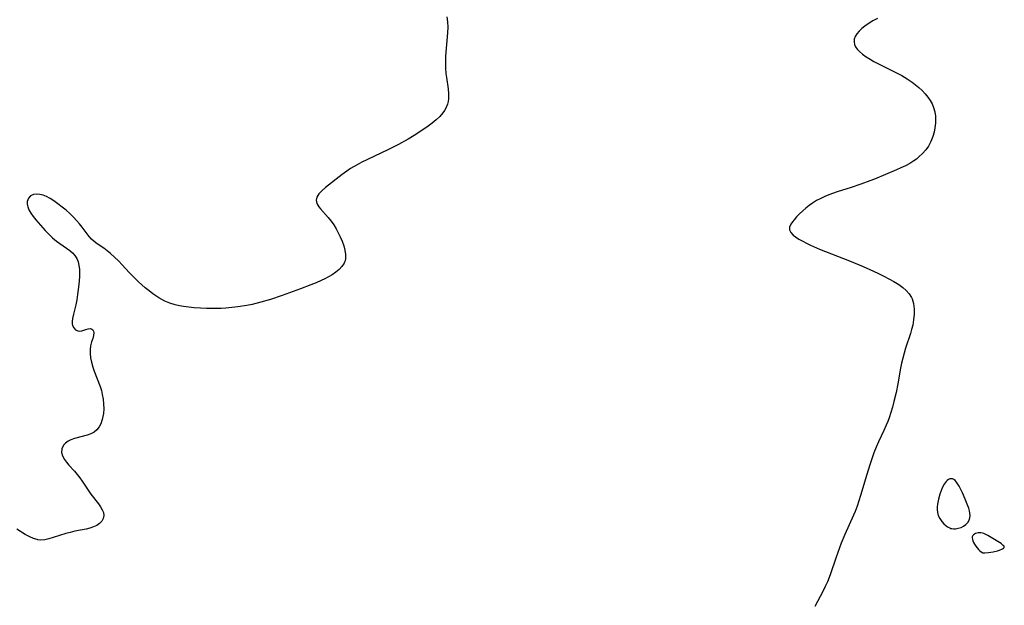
# Model space of a CAD drawing. Header units: metres. Extents: x 1073367 to 1082519, y 1569854 to 1574957.
# Tile 482 of 656: x 1078743 to 1079055, y 1572565 to 1572751. Entities that reach past the tile are written whole.
import ezdxf

# ---------------------------------------------------------------- set-up
doc = ezdxf.new("R2010")
doc.units = ezdxf.units.M
doc.layers.add('CGG_CurvaNivelLidar_v1', color=253, linetype='Continuous', lineweight=30)

msp = doc.modelspace()

# ---------------------------------------------------------------- linework, layer by layer
at = {"layer": 'CGG_CurvaNivelLidar_v1'}
for p, q in [((1078878.616, 1572751.6213, 71.5), (1078878.8068, 1572749.9904, 71.5)), ((1079015.1329, 1572751.1169, 72), (1079013.5985, 1572750.3119, 72)), ((1078878.8499, 1572748.3127, 71.5), (1078878.7907, 1572746.6011, 71.5)), ((1078878.8068, 1572749.9904, 71.5), (1078878.8499, 1572748.3127, 71.5)), ((1079010.1065, 1572747.9378, 72), (1079009.2523, 1572747.1232, 72)), ((1079011.0821, 1572748.7149, 72), (1079010.1065, 1572747.9378, 72)), ((1079012.1567, 1572749.453, 72), (1079011.0821, 1572748.7149, 72)), ((1079013.5985, 1572750.3119, 72), (1079012.1567, 1572749.453, 72)), ((1078878.7907, 1572746.6011, 71.5), (1078878.1988, 1572739.1876, 71.5)), ((1079008.0319, 1572745.4047, 72), (1079007.7382, 1572744.5639, 72)), ((1079008.5529, 1572746.2797, 72), (1079008.0319, 1572745.4047, 72)), ((1079009.2523, 1572747.1232, 72), (1079008.5529, 1572746.2797, 72)), ((1079007.7382, 1572744.5639, 72), (1079007.6591, 1572743.7153, 72)), ((1079007.6591, 1572743.7153, 72), (1079007.813, 1572742.8803, 72)), ((1079007.813, 1572742.8803, 72), (1079008.1789, 1572742.0676, 72)), ((1079008.1789, 1572742.0676, 72), (1079008.6991, 1572741.3261, 72)), ((1078878.1988, 1572739.1876, 71.5), (1078878.1234, 1572737.2799, 71.5)), ((1079008.6991, 1572741.3261, 72), (1079009.3595, 1572740.6156, 72)), ((1079009.3595, 1572740.6156, 72), (1079010.3592, 1572739.7569, 72)), ((1079010.3592, 1572739.7569, 72), (1079011.5026, 1572738.9399, 72)), ((1079011.5026, 1572738.9399, 72), (1079012.7567, 1572738.1609, 72)), ((1078878.1234, 1572737.2799, 71.5), (1078878.1415, 1572735.3869, 71.5)), ((1078878.1415, 1572735.3869, 71.5), (1078878.2684, 1572733.6462, 71.5)), ((1079012.7567, 1572738.1609, 72), (1079013.9502, 1572737.4931, 72)), ((1079013.9502, 1572737.4931, 72), (1079015.1929, 1572736.8438, 72)), ((1079015.1929, 1572736.8438, 72), (1079021.1684, 1572733.8812, 72)), ((1078878.2684, 1572733.6462, 71.5), (1078878.4287, 1572732.3801, 71.5)), ((1078878.4287, 1572732.3801, 71.5), (1078878.9699, 1572728.8314, 71.5)), ((1079021.1684, 1572733.8812, 72), (1079022.7948, 1572733.0023, 72)), ((1079022.7948, 1572733.0023, 72), (1079024.4586, 1572731.9992, 72)), ((1079024.4586, 1572731.9992, 72), (1079026.0563, 1572730.922, 72)), ((1079026.0563, 1572730.922, 72), (1079027.152, 1572730.1078, 72)), ((1079027.152, 1572730.1078, 72), (1079028.1975, 1572729.2533, 72)), ((1079028.1975, 1572729.2533, 72), (1079029.2487, 1572728.2875, 72)), ((1078878.9699, 1572728.8314, 71.5), (1078879.1113, 1572727.2356, 71.5)), ((1078879.1113, 1572727.2356, 71.5), (1078879.0946, 1572725.6798, 71.5)), ((1079029.2487, 1572728.2875, 72), (1079030.2182, 1572727.2693, 72)), ((1079030.2182, 1572727.2693, 72), (1079031.0916, 1572726.1981, 72)), ((1079031.0916, 1572726.1981, 72), (1079031.8063, 1572725.1464, 72)), ((1078878.7999, 1572723.9878, 71.5), (1078878.3035, 1572722.6903, 71.5)), ((1078878.9882, 1572724.8223, 71.5), (1078878.7999, 1572723.9878, 71.5)), ((1078879.0946, 1572725.6798, 71.5), (1078878.9882, 1572724.8223, 71.5)), ((1079031.8063, 1572725.1464, 72), (1079032.4081, 1572724.0487, 72)), ((1079032.4081, 1572724.0487, 72), (1079032.8798, 1572722.9061, 72)), ((1079032.8798, 1572722.9061, 72), (1079033.2447, 1572721.5413, 72)), ((1078876.3468, 1572720.0237, 71.5), (1078875.2089, 1572718.9645, 71.5)), ((1078877.34, 1572721.1528, 71.5), (1078876.3468, 1572720.0237, 71.5)), ((1078877.8639, 1572721.9024, 71.5), (1078877.34, 1572721.1528, 71.5)), ((1078878.3035, 1572722.6903, 71.5), (1078877.8639, 1572721.9024, 71.5)), ((1079033.2447, 1572721.5413, 72), (1079033.4414, 1572720.1361, 72)), ((1079033.4414, 1572720.1361, 72), (1079033.494, 1572718.7077, 72)), ((1078872.6416, 1572716.9519, 71.5), (1078869.9985, 1572715.1243, 71.5)), ((1078873.9677, 1572717.9501, 71.5), (1078872.6416, 1572716.9519, 71.5)), ((1078875.2089, 1572718.9645, 71.5), (1078873.9677, 1572717.9501, 71.5)), ((1079033.4641, 1572717.8889, 72), (1079033.3065, 1572716.488, 72)), ((1079033.494, 1572718.7077, 72), (1079033.4641, 1572717.8889, 72)), ((1078868.2067, 1572713.9725, 71.5), (1078866.2831, 1572712.8176, 71.5)), ((1078869.9985, 1572715.1243, 71.5), (1078868.2067, 1572713.9725, 71.5)), ((1079032.6333, 1572713.7321, 72), (1079032.023, 1572712.1549, 72)), ((1079033.0258, 1572715.0984, 72), (1079032.6333, 1572713.7321, 72)), ((1079033.3065, 1572716.488, 72), (1079033.0258, 1572715.0984, 72)), ((1078863.2532, 1572711.1534, 71.5), (1078860.0572, 1572709.5316, 71.5)), ((1078866.2831, 1572712.8176, 71.5), (1078863.2532, 1572711.1534, 71.5)), ((1079031.2386, 1572710.6607, 72), (1079030.3744, 1572709.4217, 72)), ((1079032.023, 1572712.1549, 72), (1079031.2386, 1572710.6607, 72)), ((1078860.0572, 1572709.5316, 71.5), (1078853.2144, 1572706.2962, 71.5)), ((1079028.2574, 1572707.211, 72), (1079027.4594, 1572706.5574, 72)), ((1079029.3736, 1572708.2719, 72), (1079028.2574, 1572707.211, 72)), ((1079030.3744, 1572709.4217, 72), (1079029.3736, 1572708.2719, 72)), ((1078850.1144, 1572704.7279, 71.5), (1078848.0459, 1572703.5403, 71.5)), ((1078851.6499, 1572705.5268, 71.5), (1078850.1144, 1572704.7279, 71.5)), ((1078853.2144, 1572706.2962, 71.5), (1078851.6499, 1572705.5268, 71.5)), ((1079023.9553, 1572704.3945, 72), (1079022.5424, 1572703.7186, 72)), ((1079025.3201, 1572705.1316, 72), (1079023.9553, 1572704.3945, 72)), ((1079026.6196, 1572705.9469, 72), (1079025.3201, 1572705.1316, 72)), ((1079027.4594, 1572706.5574, 72), (1079026.6196, 1572705.9469, 72)), ((1078845.3475, 1572701.6656, 71.5), (1078840.1414, 1572697.5189, 71.5)), ((1078846.8411, 1572702.7575, 71.5), (1078845.3475, 1572701.6656, 71.5)), ((1078848.0459, 1572703.5403, 71.5), (1078846.8411, 1572702.7575, 71.5)), ((1079021.0796, 1572703.0819, 72), (1079014.1894, 1572700.2204, 72)), ((1079022.5424, 1572703.7186, 72), (1079021.0796, 1572703.0819, 72)), ((1079009.795, 1572698.5659, 72), (1079006.7006, 1572697.521, 72)), ((1079012.6219, 1572699.5937, 72), (1079009.795, 1572698.5659, 72)), ((1079014.1894, 1572700.2204, 72), (1079012.6219, 1572699.5937, 72)), ((1078746.6227, 1572694.9345, 71.5), (1078745.8989, 1572694.1559, 71.5)), ((1078747.5217, 1572695.3345, 71.5), (1078746.6227, 1572694.9345, 71.5)), ((1078748.5927, 1572695.4553, 71.5), (1078747.5217, 1572695.3345, 71.5)), ((1078749.5493, 1572695.3508, 71.5), (1078748.5927, 1572695.4553, 71.5)), ((1078750.5475, 1572695.087, 71.5), (1078749.5493, 1572695.3508, 71.5)), ((1078751.702, 1572694.6253, 71.5), (1078750.5475, 1572695.087, 71.5)), ((1078838.0093, 1572695.4686, 71.5), (1078837.367, 1572694.4792, 71.5)), ((1078838.5083, 1572696.0345, 71.5), (1078838.0093, 1572695.4686, 71.5)), ((1078839.0844, 1572696.602, 71.5), (1078838.5083, 1572696.0345, 71.5)), ((1078840.1414, 1572697.5189, 71.5), (1078839.0844, 1572696.602, 71.5)), ((1078999.6575, 1572695.1773, 72), (1078998.4115, 1572694.668, 72)), ((1079002.2854, 1572696.1037, 72), (1078999.6575, 1572695.1773, 72)), ((1079006.7006, 1572697.521, 72), (1079002.2854, 1572696.1037, 72)), ((1078745.5346, 1572693.1184, 71.5), (1078745.5183, 1572692.2763, 71.5)), ((1078745.5183, 1572692.2763, 71.5), (1078745.6897, 1572691.3839, 71.5)), ((1078745.8989, 1572694.1559, 71.5), (1078745.5346, 1572693.1184, 71.5)), ((1078752.853, 1572694.023, 71.5), (1078751.702, 1572694.6253, 71.5)), ((1078753.9757, 1572693.3066, 71.5), (1078752.853, 1572694.023, 71.5)), ((1078757.9169, 1572690.3006, 71.5), (1078753.9757, 1572693.3066, 71.5)), ((1078837.367, 1572694.4792, 71.5), (1078837.1251, 1572693.486, 71.5)), ((1078837.1251, 1572693.486, 71.5), (1078837.3689, 1572692.4794, 71.5)), ((1078837.3689, 1572692.4794, 71.5), (1078837.9943, 1572691.4369, 71.5)), ((1078993.4026, 1572691.817, 72), (1078992.3823, 1572691.0112, 72)), ((1078994.4817, 1572692.5768, 72), (1078993.4026, 1572691.817, 72)), ((1078995.7804, 1572693.3678, 72), (1078994.4817, 1572692.5768, 72)), ((1078997.144, 1572694.0844, 72), (1078995.7804, 1572693.3678, 72)), ((1078998.4115, 1572694.668, 72), (1078997.144, 1572694.0844, 72)), ((1078745.6897, 1572691.3839, 71.5), (1078746.0307, 1572690.4715, 71.5)), ((1078746.0307, 1572690.4715, 71.5), (1078746.6434, 1572689.3766, 71.5)), ((1078746.6434, 1572689.3766, 71.5), (1078747.4211, 1572688.3013, 71.5)), ((1078759.0863, 1572689.2757, 71.5), (1078757.9169, 1572690.3006, 71.5)), ((1078760.212, 1572688.1671, 71.5), (1078759.0863, 1572689.2757, 71.5)), ((1078837.9943, 1572691.4369, 71.5), (1078838.4733, 1572690.8179, 71.5)), ((1078838.4733, 1572690.8179, 71.5), (1078840.9196, 1572688.0448, 71.5)), ((1078990.4013, 1572689.2152, 72), (1078989.4711, 1572688.2542, 72)), ((1078991.419, 1572690.1762, 72), (1078990.4013, 1572689.2152, 72)), ((1078992.3823, 1572691.0112, 72), (1078991.419, 1572690.1762, 72)), ((1078747.4211, 1572688.3013, 71.5), (1078748.3083, 1572687.2518, 71.5)), ((1078748.3083, 1572687.2518, 71.5), (1078749.7983, 1572685.6213, 71.5)), ((1078749.7983, 1572685.6213, 71.5), (1078751.2736, 1572683.9036, 71.5)), ((1078761.2853, 1572686.9972, 71.5), (1078760.212, 1572688.1671, 71.5)), ((1078762.1366, 1572685.9857, 71.5), (1078761.2853, 1572686.9972, 71.5)), ((1078762.9448, 1572684.9605, 71.5), (1078762.1366, 1572685.9857, 71.5)), ((1078840.9196, 1572688.0448, 71.5), (1078841.8777, 1572686.865, 71.5)), ((1078841.8777, 1572686.865, 71.5), (1078842.7001, 1572685.6973, 71.5)), ((1078842.7001, 1572685.6973, 71.5), (1078843.4587, 1572684.4652, 71.5)), ((1078987.6596, 1572685.922, 72), (1078987.2552, 1572685.0018, 72)), ((1078988.1032, 1572686.6048, 72), (1078987.6596, 1572685.922, 72)), ((1078988.6476, 1572687.3103, 72), (1078988.1032, 1572686.6048, 72)), ((1078989.4711, 1572688.2542, 72), (1078988.6476, 1572687.3103, 72)), ((1078751.2736, 1572683.9036, 71.5), (1078752.3774, 1572682.7158, 71.5)), ((1078752.3774, 1572682.7158, 71.5), (1078753.5644, 1572681.5776, 71.5)), ((1078765.1398, 1572682.0283, 71.5), (1078762.9448, 1572684.9605, 71.5)), ((1078843.4587, 1572684.4652, 71.5), (1078844.1528, 1572683.1885, 71.5)), ((1078844.1528, 1572683.1885, 71.5), (1078844.7834, 1572681.8768, 71.5)), ((1078987.2552, 1572685.0018, 72), (1078987.1902, 1572684.1389, 72)), ((1078987.1902, 1572684.1389, 72), (1078987.5919, 1572683.2544, 72)), ((1078987.5919, 1572683.2544, 72), (1078988.4007, 1572682.4219, 72)), ((1078988.4007, 1572682.4219, 72), (1078989.0949, 1572681.8935, 72)), ((1078753.5644, 1572681.5776, 71.5), (1078754.8254, 1572680.522, 71.5)), ((1078754.8254, 1572680.522, 71.5), (1078755.8966, 1572679.741, 71.5)), ((1078755.8966, 1572679.741, 71.5), (1078758.0396, 1572678.3015, 71.5)), ((1078765.914, 1572681.1707, 71.5), (1078765.1398, 1572682.0283, 71.5)), ((1078766.7793, 1572680.407, 71.5), (1078765.914, 1572681.1707, 71.5)), ((1078767.7217, 1572679.7029, 71.5), (1078766.7793, 1572680.407, 71.5)), ((1078769.7942, 1572678.2583, 71.5), (1078767.7217, 1572679.7029, 71.5)), ((1078844.7834, 1572681.8768, 71.5), (1078845.3426, 1572680.5569, 71.5)), ((1078845.3426, 1572680.5569, 71.5), (1078845.8728, 1572679.0913, 71.5)), ((1078989.0949, 1572681.8935, 72), (1078990.1975, 1572681.1853, 72)), ((1078990.1975, 1572681.1853, 72), (1078991.4415, 1572680.4871, 72)), ((1078991.4415, 1572680.4871, 72), (1078992.6378, 1572679.8745, 72)), ((1078992.6378, 1572679.8745, 72), (1078993.8982, 1572679.2708, 72)), ((1078993.8982, 1572679.2708, 72), (1078996.7415, 1572678.0172, 72)), ((1078758.0396, 1572678.3015, 71.5), (1078759.022, 1572677.6001, 71.5)), ((1078759.022, 1572677.6001, 71.5), (1078759.9103, 1572676.851, 71.5)), ((1078759.9103, 1572676.851, 71.5), (1078760.662, 1572676.0092, 71.5)), ((1078760.662, 1572676.0092, 71.5), (1078761.243, 1572675.0382, 71.5)), ((1078770.8825, 1572677.4594, 71.5), (1078769.7942, 1572678.2583, 71.5)), ((1078771.9599, 1572676.6046, 71.5), (1078770.8825, 1572677.4594, 71.5)), ((1078773.2283, 1572675.4836, 71.5), (1078771.9599, 1572676.6046, 71.5)), ((1078845.8728, 1572679.0913, 71.5), (1078846.2701, 1572677.6592, 71.5)), ((1078846.2701, 1572677.6592, 71.5), (1078846.4892, 1572676.2829, 71.5)), ((1078846.4892, 1572676.2829, 71.5), (1078846.4717, 1572674.9887, 71.5)), ((1078996.7415, 1572678.0172, 72), (1079006.2439, 1572674.2592, 72)), ((1078761.243, 1572675.0382, 71.5), (1078761.6638, 1572673.9541, 71.5)), ((1078761.6638, 1572673.9541, 71.5), (1078761.9429, 1572672.7815, 71.5)), ((1078774.4568, 1572674.2834, 71.5), (1078773.2283, 1572675.4836, 71.5)), ((1078775.6484, 1572673.0236, 71.5), (1078774.4568, 1572674.2834, 71.5)), ((1078777.8543, 1572670.5869, 71.5), (1078775.6484, 1572673.0236, 71.5)), ((1078845.9914, 1572673.4967, 71.5), (1078845.3159, 1572672.5021, 71.5)), ((1078846.1711, 1572673.8701, 71.5), (1078845.9914, 1572673.4967, 71.5)), ((1078846.3388, 1572674.3379, 71.5), (1078846.1711, 1572673.8701, 71.5)), ((1078846.4717, 1572674.9887, 71.5), (1078846.3388, 1572674.3379, 71.5)), ((1079006.2439, 1572674.2592, 72), (1079010.5744, 1572672.4594, 72)), ((1078761.9429, 1572672.7815, 71.5), (1078762.0899, 1572671.6166, 71.5)), ((1078762.0899, 1572671.6166, 71.5), (1078762.1436, 1572670.4064, 71.5)), ((1078762.1436, 1572670.4064, 71.5), (1078762.1214, 1572669.1637, 71.5)), ((1078778.8929, 1572669.5022, 71.5), (1078777.8543, 1572670.5869, 71.5)), ((1078842.1911, 1572669.8957, 71.5), (1078841.0855, 1572669.2437, 71.5)), ((1078843.3761, 1572670.7059, 71.5), (1078842.1911, 1572669.8957, 71.5)), ((1078844.4292, 1572671.5739, 71.5), (1078843.3761, 1572670.7059, 71.5)), ((1078845.3159, 1572672.5021, 71.5), (1078844.4292, 1572671.5739, 71.5)), ((1079010.5744, 1572672.4594, 72), (1079013.8258, 1572671.0315, 72)), ((1079013.8258, 1572671.0315, 72), (1079015.4189, 1572670.287, 72)), ((1079015.4189, 1572670.287, 72), (1079017.0891, 1572669.4594, 72)), ((1078761.9354, 1572666.8268, 71.5), (1078761.5289, 1572663.5958, 71.5)), ((1078762.1214, 1572669.1637, 71.5), (1078761.9354, 1572666.8268, 71.5)), ((1078780.8253, 1572667.6527, 71.5), (1078778.8929, 1572669.5022, 71.5)), ((1078782.9824, 1572665.7412, 71.5), (1078780.8253, 1572667.6527, 71.5)), ((1078835.5067, 1572666.7021, 71.5), (1078832.1573, 1572665.4338, 71.5)), ((1078837.1248, 1572667.3581, 71.5), (1078835.5067, 1572666.7021, 71.5)), ((1078838.7009, 1572668.0469, 71.5), (1078837.1248, 1572667.3581, 71.5)), ((1078839.9178, 1572668.629, 71.5), (1078838.7009, 1572668.0469, 71.5)), ((1078841.0855, 1572669.2437, 71.5), (1078839.9178, 1572668.629, 71.5)), ((1079017.0891, 1572669.4594, 72), (1079018.7162, 1572668.6056, 72)), ((1079018.7162, 1572668.6056, 72), (1079020.3205, 1572667.7077, 72)), ((1079020.3205, 1572667.7077, 72), (1079021.8377, 1572666.759, 72)), ((1079021.8377, 1572666.759, 72), (1079023.0809, 1572665.8501, 72)), ((1078761.5289, 1572663.5958, 71.5), (1078761.2848, 1572661.9322, 71.5)), ((1078784.1625, 1572664.758, 71.5), (1078782.9824, 1572665.7412, 71.5)), ((1078785.3664, 1572663.825, 71.5), (1078784.1625, 1572664.758, 71.5)), ((1078786.2859, 1572663.1706, 71.5), (1078785.3664, 1572663.825, 71.5)), ((1078832.1573, 1572665.4338, 71.5), (1078826.3692, 1572663.3311, 71.5)), ((1079023.0809, 1572665.8501, 72), (1079024.1978, 1572664.869, 72)), ((1079024.1978, 1572664.869, 72), (1079025.1541, 1572663.8062, 72)), ((1079025.1541, 1572663.8062, 72), (1079025.9053, 1572662.6466, 72)), ((1078761.2848, 1572661.9322, 71.5), (1078760.9868, 1572660.33, 71.5)), ((1078787.2203, 1572662.5562, 71.5), (1078786.2859, 1572663.1706, 71.5)), ((1078788.1729, 1572661.9848, 71.5), (1078787.2203, 1572662.5562, 71.5)), ((1078789.1513, 1572661.4747, 71.5), (1078788.1729, 1572661.9848, 71.5)), ((1078790.76, 1572660.8264, 71.5), (1078789.1513, 1572661.4747, 71.5)), ((1078792.4429, 1572660.3415, 71.5), (1078790.76, 1572660.8264, 71.5)), ((1078816.8219, 1572660.475, 71.5), (1078815.1517, 1572660.1474, 71.5)), ((1078819.605, 1572661.1393, 71.5), (1078816.8219, 1572660.475, 71.5)), ((1078822.6157, 1572662.0351, 71.5), (1078819.605, 1572661.1393, 71.5)), ((1078826.3692, 1572663.3311, 71.5), (1078822.6157, 1572662.0351, 71.5)), ((1079025.9053, 1572662.6466, 72), (1079026.0792, 1572662.2848, 72)), ((1079026.0792, 1572662.2848, 72), (1079026.5538, 1572660.7547, 72)), ((1079026.5538, 1572660.7547, 72), (1079026.747, 1572659.1112, 72)), ((1078760.2153, 1572657.3755, 71.5), (1078759.9089, 1572656.047, 71.5)), ((1078760.9868, 1572660.33, 71.5), (1078760.2153, 1572657.3755, 71.5)), ((1078793.7707, 1572660.0597, 71.5), (1078792.4429, 1572660.3415, 71.5)), ((1078795.1235, 1572659.8316, 71.5), (1078793.7707, 1572660.0597, 71.5)), ((1078796.7982, 1572659.5999, 71.5), (1078795.1235, 1572659.8316, 71.5)), ((1078798.4947, 1572659.4192, 71.5), (1078796.7982, 1572659.5999, 71.5)), ((1078800.4245, 1572659.2818, 71.5), (1078798.4947, 1572659.4192, 71.5)), ((1078802.3675, 1572659.195, 71.5), (1078800.4245, 1572659.2818, 71.5)), ((1078804.0646, 1572659.152, 71.5), (1078802.3675, 1572659.195, 71.5)), ((1078805.5317, 1572659.1553, 71.5), (1078804.0646, 1572659.152, 71.5)), ((1078807.0019, 1572659.1993, 71.5), (1078805.5317, 1572659.1553, 71.5)), ((1078808.4732, 1572659.2841, 71.5), (1078807.0019, 1572659.1993, 71.5)), ((1078810.3834, 1572659.4558, 71.5), (1078808.4732, 1572659.2841, 71.5)), ((1078812.2907, 1572659.6896, 71.5), (1078810.3834, 1572659.4558, 71.5)), ((1078815.1517, 1572660.1474, 71.5), (1078812.2907, 1572659.6896, 71.5)), ((1079026.731, 1572657.3923, 72), (1079026.5585, 1572655.6286, 72)), ((1079026.747, 1572659.1112, 72), (1079026.731, 1572657.3923, 72)), ((1078759.9089, 1572656.047, 71.5), (1078759.7932, 1572655.0422, 71.5)), ((1078759.7932, 1572655.0422, 71.5), (1078759.8256, 1572654.3554, 71.5)), ((1078759.8256, 1572654.3554, 71.5), (1078759.9491, 1572653.7936, 71.5)), ((1079026.5585, 1572655.6286, 72), (1079026.2515, 1572653.846, 72)), ((1078759.9491, 1572653.7936, 71.5), (1078760.3359, 1572653.0098, 71.5)), ((1078760.3359, 1572653.0098, 71.5), (1078760.8918, 1572652.4457, 71.5)), ((1078760.8918, 1572652.4457, 71.5), (1078761.5525, 1572652.0978, 71.5)), ((1078761.5525, 1572652.0978, 71.5), (1078762.2475, 1572651.9839, 71.5)), ((1078762.2475, 1572651.9839, 71.5), (1078762.8645, 1572652.0864, 71.5)), ((1078762.8645, 1572652.0864, 71.5), (1078764.0869, 1572652.5583, 71.5)), ((1078764.0869, 1572652.5583, 71.5), (1078764.8466, 1572652.7738, 71.5)), ((1078764.8466, 1572652.7738, 71.5), (1078765.5685, 1572652.7931, 71.5)), ((1078765.5685, 1572652.7931, 71.5), (1078765.9835, 1572652.6538, 71.5)), ((1078765.9835, 1572652.6538, 71.5), (1078766.3213, 1572652.3937, 71.5)), ((1078766.3213, 1572652.3937, 71.5), (1078766.4791, 1572652.1762, 71.5)), ((1078766.4791, 1572652.1762, 71.5), (1078766.5817, 1572651.9452, 71.5)), ((1078766.5817, 1572651.9452, 71.5), (1078766.6617, 1572651.5738, 71.5)), ((1078766.6617, 1572651.5738, 71.5), (1078766.5921, 1572650.6332, 71.5)), ((1079025.5205, 1572651.2148, 72), (1079023.9947, 1572646.6387, 72)), ((1079025.9209, 1572652.5314, 72), (1079025.5205, 1572651.2148, 72)), ((1079026.2515, 1572653.846, 72), (1079025.9209, 1572652.5314, 72)), ((1078765.9526, 1572648.564, 71.5), (1078765.6434, 1572647.3508, 71.5)), ((1078766.3123, 1572649.6527, 71.5), (1078765.9526, 1572648.564, 71.5)), ((1078766.5921, 1572650.6332, 71.5), (1078766.3123, 1572649.6527, 71.5)), ((1078765.5012, 1572646.1681, 71.5), (1078765.495, 1572644.9028, 71.5)), ((1078765.495, 1572644.9028, 71.5), (1078765.6238, 1572643.5845, 71.5)), ((1078765.6434, 1572647.3508, 71.5), (1078765.5012, 1572646.1681, 71.5)), ((1079023.5276, 1572645.0526, 72), (1079023.1069, 1572643.448, 72)), ((1079023.9947, 1572646.6387, 72), (1079023.5276, 1572645.0526, 72)), ((1078765.6238, 1572643.5845, 71.5), (1078765.915, 1572642.1165, 71.5)), ((1078765.915, 1572642.1165, 71.5), (1078766.3346, 1572640.6353, 71.5)), ((1079022.7488, 1572641.8724, 72), (1079022.4371, 1572640.286, 72)), ((1079023.1069, 1572643.448, 72), (1079022.7488, 1572641.8724, 72)), ((1078766.3346, 1572640.6353, 71.5), (1078766.7884, 1572639.3204, 71.5)), ((1078766.7884, 1572639.3204, 71.5), (1078768.7063, 1572634.4213, 71.5)), ((1079022.4371, 1572640.286, 72), (1079021.5853, 1572635.3485, 72)), ((1078768.7063, 1572634.4213, 71.5), (1078769.0841, 1572633.1831, 71.5)), ((1078769.0841, 1572633.1831, 71.5), (1078769.3498, 1572631.9306, 71.5)), ((1079020.9882, 1572632.5169, 72), (1079020.2822, 1572629.6563, 72)), ((1079021.5853, 1572635.3485, 72), (1079020.9882, 1572632.5169, 72)), ((1078769.3498, 1572631.9306, 71.5), (1078769.5811, 1572630.4408, 71.5)), ((1078769.5811, 1572630.4408, 71.5), (1078769.7333, 1572628.9283, 71.5)), ((1079020.2822, 1572629.6563, 72), (1079019.8214, 1572627.9394, 72)), ((1078769.7849, 1572627.4173, 71.5), (1078769.7066, 1572625.933, 71.5)), ((1078769.7333, 1572628.9283, 71.5), (1078769.7849, 1572627.4173, 71.5)), ((1079019.3219, 1572626.2378, 72), (1079018.7692, 1572624.558, 72)), ((1079019.8214, 1572627.9394, 72), (1079019.3219, 1572626.2378, 72)), ((1078769.354, 1572624.0255, 71.5), (1078768.8679, 1572622.6251, 71.5)), ((1078769.5654, 1572624.9625, 71.5), (1078769.354, 1572624.0255, 71.5)), ((1078769.7066, 1572625.933, 71.5), (1078769.5654, 1572624.9625, 71.5)), ((1079018.3261, 1572623.3582, 72), (1079017.8663, 1572622.2301, 72)), ((1079018.7692, 1572624.558, 72), (1079018.3261, 1572623.3582, 72)), ((1078766.8065, 1572620.0223, 71.5), (1078765.7147, 1572619.4251, 71.5)), ((1078767.6342, 1572620.7411, 71.5), (1078766.8065, 1572620.0223, 71.5)), ((1078768.3219, 1572621.6187, 71.5), (1078767.6342, 1572620.7411, 71.5)), ((1078768.8679, 1572622.6251, 71.5), (1078768.3219, 1572621.6187, 71.5)), ((1079017.0655, 1572620.4583, 72), (1079015.4078, 1572616.9365, 72)), ((1079017.8663, 1572622.2301, 72), (1079017.0655, 1572620.4583, 72)), ((1078758.4783, 1572617.0818, 71.5), (1078757.7033, 1572616.5014, 71.5)), ((1078759.3785, 1572617.5598, 71.5), (1078758.4783, 1572617.0818, 71.5)), ((1078760.5629, 1572617.9929, 71.5), (1078759.3785, 1572617.5598, 71.5)), ((1078764.4992, 1572618.9945, 71.5), (1078760.5629, 1572617.9929, 71.5)), ((1078765.7147, 1572619.4251, 71.5), (1078764.4992, 1572618.9945, 71.5)), ((1079015.4078, 1572616.9365, 72), (1079014.6615, 1572615.1778, 72)), ((1078756.5526, 1572614.7511, 71.5), (1078756.4338, 1572613.5786, 71.5)), ((1078756.4338, 1572613.5786, 71.5), (1078756.7227, 1572612.461, 71.5)), ((1078757.0864, 1572615.8253, 71.5), (1078756.5526, 1572614.7511, 71.5)), ((1078757.7033, 1572616.5014, 71.5), (1078757.0864, 1572615.8253, 71.5)), ((1079014.6615, 1572615.1778, 72), (1079013.963, 1572613.3938, 72)), ((1078756.7227, 1572612.461, 71.5), (1078757.3291, 1572611.3413, 71.5)), ((1078757.3291, 1572611.3413, 71.5), (1078757.9941, 1572610.4468, 71.5)), ((1078757.9941, 1572610.4468, 71.5), (1078758.7676, 1572609.5507, 71.5)), ((1079013.2829, 1572611.546, 72), (1079012.6469, 1572609.6795, 72)), ((1079013.963, 1572613.3938, 72), (1079013.2829, 1572611.546, 72)), ((1078758.7676, 1572609.5507, 71.5), (1078760.5414, 1572607.6185, 71.5)), ((1078760.5414, 1572607.6185, 71.5), (1078761.4247, 1572606.583, 71.5)), ((1079012.6469, 1572609.6795, 72), (1079011.7133, 1572606.6074, 72)), ((1078761.4247, 1572606.583, 71.5), (1078762.2054, 1572605.5574, 71.5)), ((1078762.2054, 1572605.5574, 71.5), (1078762.9484, 1572604.4893, 71.5)), ((1078762.9484, 1572604.4893, 71.5), (1078765.0406, 1572601.2934, 71.5)), ((1079011.7133, 1572606.6074, 72), (1079009.7518, 1572599.8574, 72)), ((1079036.8387, 1572604.3603, 72.5), (1079036.5012, 1572603.9567, 72.5)), ((1079037.2033, 1572604.6993, 72.5), (1079036.8387, 1572604.3603, 72.5)), ((1079037.6089, 1572604.9704, 72.5), (1079037.2033, 1572604.6993, 72.5)), ((1079038.032, 1572605.1463, 72.5), (1079037.6089, 1572604.9704, 72.5)), ((1079038.4629, 1572605.2125, 72.5), (1079038.032, 1572605.1463, 72.5)), ((1079038.9012, 1572605.1535, 72.5), (1079038.4629, 1572605.2125, 72.5)), ((1079039.3251, 1572604.9777, 72.5), (1079038.9012, 1572605.1535, 72.5)), ((1079039.7216, 1572604.6978, 72.5), (1079039.3251, 1572604.9777, 72.5)), ((1079040.1929, 1572604.1842, 72.5), (1079039.7216, 1572604.6978, 72.5)), ((1078765.0406, 1572601.2934, 71.5), (1078765.7527, 1572600.2854, 71.5)), ((1079035.1774, 1572601.1874, 72.5), (1079034.9026, 1572600.3394, 72.5)), ((1079035.4773, 1572602.0076, 72.5), (1079035.1774, 1572601.1874, 72.5)), ((1079035.8115, 1572602.785, 72.5), (1079035.4773, 1572602.0076, 72.5)), ((1079036.1927, 1572603.4991, 72.5), (1079035.8115, 1572602.785, 72.5)), ((1079036.5012, 1572603.9567, 72.5), (1079036.1927, 1572603.4991, 72.5)), ((1079040.6196, 1572603.5509, 72.5), (1079040.1929, 1572604.1842, 72.5)), ((1079040.9854, 1572602.9096, 72.5), (1079040.6196, 1572603.5509, 72.5)), ((1079041.3395, 1572602.2219, 72.5), (1079040.9854, 1572602.9096, 72.5)), ((1079042.0223, 1572600.7597, 72.5), (1079041.3395, 1572602.2219, 72.5)), ((1078765.7527, 1572600.2854, 71.5), (1078768.155, 1572597.2761, 71.5)), ((1079009.2044, 1572598.1727, 72), (1079008.6176, 1572596.5034, 72)), ((1079009.7518, 1572599.8574, 72), (1079009.2044, 1572598.1727, 72)), ((1079034.4666, 1572598.7942, 72.5), (1079034.1239, 1572597.1555, 72.5)), ((1079034.9026, 1572600.3394, 72.5), (1079034.4666, 1572598.7942, 72.5)), ((1079042.8647, 1572598.7907, 72.5), (1079042.0223, 1572600.7597, 72.5)), ((1079043.7414, 1572596.6296, 72.5), (1079042.8647, 1572598.7907, 72.5)), ((1078768.155, 1572597.2761, 71.5), (1078768.8185, 1572596.3424, 71.5)), ((1078768.8185, 1572596.3424, 71.5), (1078769.3424, 1572595.4081, 71.5)), ((1078769.3424, 1572595.4081, 71.5), (1078769.6753, 1572594.471, 71.5)), ((1079007.9836, 1572594.8542, 72), (1079007.4786, 1572593.6418, 72)), ((1079008.6176, 1572596.5034, 72), (1079007.9836, 1572594.8542, 72)), ((1079034.0097, 1572596.3014, 72.5), (1079033.9704, 1572595.4296, 72.5)), ((1079033.9704, 1572595.4296, 72.5), (1079034.0815, 1572594.4912, 72.5)), ((1079034.1239, 1572597.1555, 72.5), (1079034.0097, 1572596.3014, 72.5)), ((1079044.0194, 1572595.8612, 72.5), (1079043.7414, 1572596.6296, 72.5)), ((1079044.2529, 1572595.1, 72.5), (1079044.0194, 1572595.8612, 72.5)), ((1079044.4189, 1572594.3473, 72.5), (1079044.2529, 1572595.1, 72.5)), ((1078769.2076, 1572591.7868, 71.5), (1078768.5067, 1572591.0281, 71.5)), ((1078769.6274, 1572592.6271, 71.5), (1078769.2076, 1572591.7868, 71.5)), ((1078769.7834, 1572593.5474, 71.5), (1078769.6274, 1572592.6271, 71.5)), ((1078769.6753, 1572594.471, 71.5), (1078769.7834, 1572593.5474, 71.5)), ((1079007.4786, 1572593.6418, 72), (1079004.7344, 1572587.5567, 72)), ((1079034.0815, 1572594.4912, 72.5), (1079034.3651, 1572593.5335, 72.5)), ((1079034.3651, 1572593.5335, 72.5), (1079034.8462, 1572592.5719, 72.5)), ((1079034.8462, 1572592.5719, 72.5), (1079035.4702, 1572591.6866, 72.5)), ((1079043.7053, 1572591.3941, 72.5), (1079044.1514, 1572592.1226, 72.5)), ((1079044.1514, 1572592.1226, 72.5), (1079044.4181, 1572592.8718, 72.5)), ((1079044.4181, 1572592.8718, 72.5), (1079044.4874, 1572593.606, 72.5)), ((1079044.4874, 1572593.606, 72.5), (1079044.4189, 1572594.3473, 72.5)), ((1078744.9384, 1572587.5613, 71.5), (1078742.2562, 1572589.1944, 71.5)), ((1078760.6616, 1572588.5903, 71.5), (1078759.1238, 1572588.2162, 71.5)), ((1078764.2158, 1572589.2839, 71.5), (1078760.6616, 1572588.5903, 71.5)), ((1078765.4314, 1572589.5743, 71.5), (1078764.2158, 1572589.2839, 71.5)), ((1078766.5658, 1572589.9401, 71.5), (1078765.4314, 1572589.5743, 71.5)), ((1078767.5862, 1572590.4035, 71.5), (1078766.5658, 1572589.9401, 71.5)), ((1078768.5067, 1572591.0281, 71.5), (1078767.5862, 1572590.4035, 71.5)), ((1079035.4702, 1572591.6866, 72.5), (1079036.1775, 1572590.9166, 72.5)), ((1079036.1775, 1572590.9166, 72.5), (1079036.9071, 1572590.2973, 72.5)), ((1079036.9071, 1572590.2973, 72.5), (1079037.5052, 1572589.9005, 72.5)), ((1079037.5052, 1572589.9005, 72.5), (1079038.0102, 1572589.6336, 72.5)), ((1079038.0102, 1572589.6336, 72.5), (1079038.3618, 1572589.4935, 72.5)), ((1079038.3618, 1572589.4935, 72.5), (1079038.5, 1572589.4821, 72.5)), ((1079038.5, 1572589.4821, 72.5), (1079038.6765, 1572589.4238, 72.5)), ((1079038.6765, 1572589.4238, 72.5), (1079039.1673, 1572589.3812, 72.5)), ((1079039.1673, 1572589.3812, 72.5), (1079039.88, 1572589.3936, 72.5)), ((1079039.88, 1572589.3936, 72.5), (1079040.7245, 1572589.5056, 72.5)), ((1079040.7245, 1572589.5056, 72.5), (1079041.6107, 1572589.7651, 72.5)), ((1079041.6107, 1572589.7651, 72.5), (1079042.402, 1572590.1751, 72.5)), ((1079042.402, 1572590.1751, 72.5), (1079043.1115, 1572590.7306, 72.5)), ((1079043.1115, 1572590.7306, 72.5), (1079043.7053, 1572591.3941, 72.5)), ((1078746.3639, 1572586.767, 71.5), (1078744.9384, 1572587.5613, 71.5)), ((1078747.5054, 1572586.2616, 71.5), (1078746.3639, 1572586.767, 71.5)), ((1078748.6676, 1572585.9235, 71.5), (1078747.5054, 1572586.2616, 71.5)), ((1078748.9531, 1572585.873, 71.5), (1078748.6676, 1572585.9235, 71.5)), ((1078749.8583, 1572585.8004, 71.5), (1078748.9531, 1572585.873, 71.5)), ((1078751.1398, 1572585.8964, 71.5), (1078749.8583, 1572585.8004, 71.5)), ((1078752.443, 1572586.1653, 71.5), (1078751.1398, 1572585.8964, 71.5)), ((1078753.7709, 1572586.5468, 71.5), (1078752.443, 1572586.1653, 71.5)), ((1078757.7746, 1572587.8334, 71.5), (1078753.7709, 1572586.5468, 71.5)), ((1078759.1238, 1572588.2162, 71.5), (1078757.7746, 1572587.8334, 71.5)), ((1079004.7344, 1572587.5567, 72), (1079003.6262, 1572584.8337, 72)), ((1079045.1592, 1572586.854, 72.5), (1079045.1304, 1572586.4745, 72.5)), ((1079045.1304, 1572586.4745, 72.5), (1079045.1752, 1572586.0576, 72.5)), ((1079045.2821, 1572587.1828, 72.5), (1079045.1592, 1572586.854, 72.5)), ((1079045.1752, 1572586.0576, 72.5), (1079045.3107, 1572585.5754, 72.5)), ((1079045.5035, 1572587.4402, 72.5), (1079045.2821, 1572587.1828, 72.5)), ((1079045.3107, 1572585.5754, 72.5), (1079045.5432, 1572585.0273, 72.5)), ((1079045.8063, 1572587.6472, 72.5), (1079045.5035, 1572587.4402, 72.5)), ((1079046.1676, 1572587.8116, 72.5), (1079045.8063, 1572587.6472, 72.5)), ((1079046.5696, 1572587.9373, 72.5), (1079046.1676, 1572587.8116, 72.5)), ((1079046.9986, 1572588.0246, 72.5), (1079046.5696, 1572587.9373, 72.5)), ((1079047.4439, 1572588.0701, 72.5), (1079046.9986, 1572588.0246, 72.5)), ((1079047.8968, 1572588.0673, 72.5), (1079047.4439, 1572588.0701, 72.5)), ((1079048.3499, 1572588.0057, 72.5), (1079047.8968, 1572588.0673, 72.5)), ((1079048.7928, 1572587.8789, 72.5), (1079048.3499, 1572588.0057, 72.5)), ((1079049.2309, 1572587.6991, 72.5), (1079048.7928, 1572587.8789, 72.5)), ((1079050.0987, 1572587.2368, 72.5), (1079049.2309, 1572587.6991, 72.5)), ((1079054.2749, 1572584.6572, 72.5), (1079050.0987, 1572587.2368, 72.5)), ((1079003.6262, 1572584.8337, 72), (1079001.9589, 1572580.3557, 72)), ((1079045.5432, 1572585.0273, 72.5), (1079045.8552, 1572584.4455, 72.5)), ((1079045.8552, 1572584.4455, 72.5), (1079046.2299, 1572583.862, 72.5)), ((1079046.2299, 1572583.862, 72.5), (1079046.6501, 1572583.3071, 72.5)), ((1079046.6501, 1572583.3071, 72.5), (1079047.1237, 1572582.7786, 72.5)), ((1079047.1237, 1572582.7786, 72.5), (1079047.5877, 1572582.3374, 72.5)), ((1079047.5877, 1572582.3374, 72.5), (1079048.2634, 1572581.8287, 72.5)), ((1079051.7499, 1572582.0599, 72.5), (1079053.1906, 1572582.4162, 72.5)), ((1079053.1906, 1572582.4162, 72.5), (1079053.8014, 1572582.6071, 72.5)), ((1079053.8014, 1572582.6071, 72.5), (1079054.6841, 1572582.982, 72.5)), ((1079054.9873, 1572584.1115, 72.5), (1079054.2749, 1572584.6572, 72.5)), ((1079054.6841, 1572582.982, 72.5), (1079055.0052, 1572583.1791, 72.5)), ((1079055.2136, 1572583.8532, 72.5), (1079054.9873, 1572584.1115, 72.5)), ((1079055.0052, 1572583.1791, 72.5), (1079055.2232, 1572583.3871, 72.5)), ((1079055.3028, 1572583.6091, 72.5), (1079055.2136, 1572583.8532, 72.5)), ((1079055.2232, 1572583.3871, 72.5), (1079055.3028, 1572583.6091, 72.5)), ((1079001.9589, 1572580.3557, 72), (1079000.0613, 1572574.7698, 72)), ((1079048.2634, 1572581.8287, 72.5), (1079048.4392, 1572581.7359, 72.5)), ((1079048.4392, 1572581.7359, 72.5), (1079048.5, 1572581.7336, 72.5)), ((1079048.5, 1572581.7336, 72.5), (1079049.1571, 1572581.7073, 72.5)), ((1079049.1571, 1572581.7073, 72.5), (1079050.2807, 1572581.8032, 72.5)), ((1079050.2807, 1572581.8032, 72.5), (1079051.7499, 1572582.0599, 72.5)), ((1079000.0613, 1572574.7698, 72), (1078999.2043, 1572572.5585, 72)), ((1078998.5383, 1572571.0259, 72), (1078997.8145, 1572569.5265, 72)), ((1078999.2043, 1572572.5585, 72), (1078998.5383, 1572571.0259, 72)), ((1078997.8145, 1572569.5265, 72), (1078995.2543, 1572564.7735, 72))]:
    msp.add_line(p, q, dxfattribs=at)

doc.saveas('drawing.dxf')
